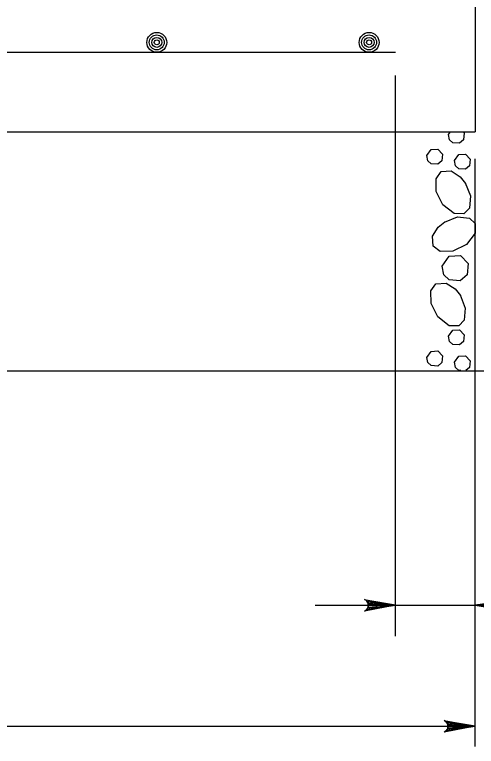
# Model space of a CAD drawing. Extents: x 638079 to 640019, y 297691 to 298879.
# Drawn here: x 639404.5 to 639448.7, y 298447.2 to 298517.2 of the extents above; entities that cross this region are included whole.
import ezdxf

# ---------------------------------------------------------------- set-up
doc = ezdxf.new("R2010")
doc.units = 0
doc.layers.add('1', color=7, linetype='Continuous')

msp = doc.modelspace()

# ---------------------------------------------------------------- linework, layer by layer
at = {"layer": '1'}
for p, q in [((639448.623, 298536.485), (639448.623, 298506.005)), ((639273.36, 298513.622), (639441, 298513.622)), ((639441, 298457.716), (639441, 298511.411)), ((639265.74, 298506.002), (639448.62, 298506.002)), ((639448.62, 298447.178), (639448.62, 298503.425)), ((639250.5, 298483.142), (639463.86, 298483.142)), ((639433.301, 298460.686), (639479.64, 298460.686)), ((639223.406, 298449.105), (639448.62, 298449.105))]:
    msp.add_line(p, q, dxfattribs=at)
for points in [[(639446.071, 298505.753), (639446.249, 298506.005)], [(639447.464, 298506.005), (639447.566, 298505.899), (639447.501, 298505.249), (639447.104, 298504.918), (639446.468, 298504.964), (639446.168, 298505.254), (639446.071, 298505.752)], [(639443.99, 298503.735), (639444.394, 298504.309), (639445.038, 298504.346), (639445.485, 298503.881), (639445.421, 298503.231), (639445.023, 298502.9), (639444.387, 298502.946), (639444.088, 298503.236), (639443.991, 298503.735)], [(639446.638, 298503.262), (639447.042, 298503.836), (639447.686, 298503.873), (639448.134, 298503.408), (639448.069, 298502.758), (639447.671, 298502.427), (639447.035, 298502.473), (639446.736, 298502.763), (639446.639, 298503.262)], [(639447.654, 298501.129), (639448.153, 298499.871), (639448.053, 298498.716), (639447.531, 298498.167), (639446.594, 298498.184), (639445.528, 298499.018), (639444.885, 298500.306), (639444.863, 298501.519), (639445.349, 298502.203), (639446.316, 298502.267), (639447.18, 298501.713), (639447.687, 298501.078)], [(639445.661, 298497.358), (639446.919, 298497.856), (639448.074, 298497.757), (639448.623, 298497.235), (639448.606, 298496.297), (639447.772, 298495.232), (639446.484, 298494.588), (639445.27, 298494.567), (639444.587, 298495.052), (639444.522, 298496.019), (639445.077, 298496.884), (639445.712, 298497.39)], [(639445.458, 298493.145), (639446.13, 298494.101), (639447.203, 298494.162), (639447.949, 298493.389), (639447.841, 298492.305), (639447.178, 298491.753), (639446.119, 298491.83), (639445.62, 298492.313), (639445.458, 298493.144)], [(639447.167, 298490.396), (639447.665, 298489.138), (639447.566, 298487.983), (639447.044, 298487.434), (639446.106, 298487.451), (639445.041, 298488.285), (639444.397, 298489.573), (639444.376, 298490.786), (639444.861, 298491.47), (639445.828, 298491.534), (639446.693, 298490.98), (639447.199, 298490.345)], [(639446.071, 298486.438), (639446.474, 298487.012), (639447.119, 298487.049), (639447.566, 298486.584), (639447.501, 298485.934), (639447.104, 298485.603), (639446.468, 298485.649), (639446.168, 298485.939), (639446.071, 298486.438)], [(639443.99, 298484.42), (639444.394, 298484.994), (639445.038, 298485.031), (639445.485, 298484.567), (639445.421, 298483.916), (639445.023, 298483.585), (639444.387, 298483.632), (639444.088, 298483.922), (639443.991, 298484.42)], [(639446.638, 298483.948), (639447.042, 298484.521), (639447.686, 298484.558), (639448.134, 298484.094), (639448.069, 298483.444), (639447.71, 298483.145)], [(639447.222, 298483.145), (639447.035, 298483.159), (639446.736, 298483.449), (639446.639, 298483.947)], [(639441, 298460.686), (639438.017, 298460.127), (639438.132, 298460.207), (639438.247, 298460.286), (639438.306, 298460.386), (639438.365, 298460.486), (639438.383, 298460.586), (639438.4, 298460.686), (639438.383, 298460.786), (639438.365, 298460.886), (639438.306, 298460.986), (639438.247, 298461.086), (639438.132, 298461.166), (639438.017, 298461.245), (639441, 298460.686), (639438.132, 298461.166), (639438.247, 298461.086), (639441, 298460.686), (639438.306, 298460.986), (639438.365, 298460.886), (639441, 298460.686), (639438.383, 298460.786), (639438.4, 298460.686), (639441, 298460.686), (639438.383, 298460.586), (639438.365, 298460.486), (639441, 298460.686), (639438.306, 298460.386), (639438.247, 298460.286), (639441, 298460.686), (639438.132, 298460.207)], [(639448.62, 298460.686), (639451.602, 298461.245)], [(639451.373, 298461.086), (639448.62, 298460.686), (639451.487, 298461.166)], [(639451.254, 298460.886), (639448.62, 298460.686), (639451.313, 298460.986)], [(639451.22, 298460.686), (639448.62, 298460.686), (639451.237, 298460.786)], [(639451.602, 298460.127), (639448.62, 298460.686), (639451.487, 298460.207)], [(639451.373, 298460.286), (639448.62, 298460.686), (639451.313, 298460.386)], [(639451.254, 298460.486), (639448.62, 298460.686), (639451.237, 298460.586)], [(639448.62, 298449.105), (639445.637, 298448.546), (639445.752, 298448.626), (639445.867, 298448.705), (639445.926, 298448.805), (639445.985, 298448.905), (639446.003, 298449.005), (639446.02, 298449.105), (639446.003, 298449.205), (639445.985, 298449.305), (639445.926, 298449.405), (639445.867, 298449.505), (639445.752, 298449.585), (639445.637, 298449.665), (639448.62, 298449.105), (639445.752, 298449.585), (639445.867, 298449.505), (639448.62, 298449.105), (639445.926, 298449.405), (639445.985, 298449.305), (639448.62, 298449.105), (639446.003, 298449.205), (639446.02, 298449.105), (639448.62, 298449.105), (639446.003, 298449.005), (639445.985, 298448.905), (639448.62, 298449.105), (639445.926, 298448.805), (639445.867, 298448.705), (639448.62, 298449.105), (639445.752, 298448.626)]]:
    msp.add_lwpolyline(points, dxfattribs=at)
for centre, radius in [((639418.141, 298514.573), 0.952), ((639418.141, 298514.573), 0.714), ((639438.461, 298514.573), 0.952), ((639438.461, 298514.573), 0.714), ((639418.141, 298514.573), 0.476), ((639418.141, 298514.573), 0.238), ((639438.461, 298514.573), 0.476), ((639438.461, 298514.573), 0.238)]:
    msp.add_circle(centre, radius, dxfattribs=at)

doc.saveas('drawing.dxf')
